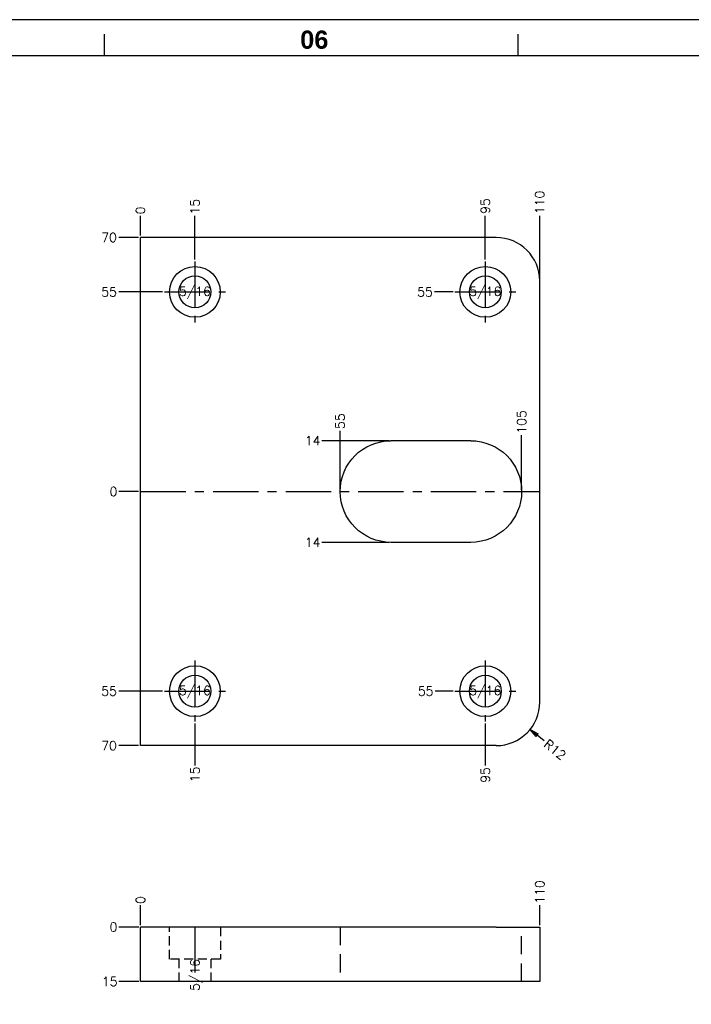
# Model space of a CAD drawing. Extents: x 2651 to 11825, y -3833 to 1075.
# Tile 457 of 656: x 5577 to 5762, y -3285 to -3013. Entities that reach past the tile are written whole.
import ezdxf
from ezdxf.enums import TextEntityAlignment as Align

# ---------------------------------------------------------------- set-up
doc = ezdxf.new("R2010")
doc.units = 0
doc.header["$LTSCALE"] = 10
for name, pattern in [('CENTER', [2, 1.25, -0.25, 0.25, -0.25]), ('DASHED', [0.75, 0.5, -0.25]), ('HIDDEN', [0.375, 0.25, -0.125])]:
    doc.linetypes.add(name, pattern=pattern)
doc.layers.get('0').update_dxf_attribs({"linetype": 'CONTINUOUS'})
doc.layers.get('Defpoints').update_dxf_attribs({"linetype": 'CONTINUOUS'})
for name, color, linetype in [('116', 7, 'CONTINUOUS'), ('BOX', 4, 'CONTINUOUS'), ('CEN', 1, 'CENTER'), ('DIM', 3, 'CONTINUOUS'), ('HIDDEN', 6, 'HIDDEN'), ('PART', 7, 'CONTINUOUS'), ('TEXT', 4, 'CONTINUOUS')]:
    doc.layers.add(name, color=color, linetype=linetype)
doc.styles.get("Standard").update_dxf_attribs({"font": 'romans.shx'})
doc.dimstyles.new('1-1', dxfattribs={"dimtxt": 2.5, "dimasz": 2.5, "dimexe": 1, "dimexo": 0.5, "dimtad": 0, "dimrnd": 1.38778e-17, "dimzin": 9, "dimdsep": 46, "dimtxsty": 'Standard', "dimblk": 'CLOSED', "dimcen": 0, "dimclrd": 3, "dimclre": 3, "dimclrt": 3, "dimazin": 2, "dimtfac": 0.75, "dimtofl": 0, "dimtmove": 0, "dimatfit": 3, "dimfxl": 0, "dimtolj": 1, "dimarcsym": 0})

# ---------------------------------------------------------------- blocks, each defined once
blk = doc.blocks.new('*U973', base_point=(2060.09, -4894.86))
for radius in [7, 4.4]:
    blk.add_circle((2060.09, -4894.86), radius)
at = {"layer": 'CEN'}
for p, q in [((2060.09, -4886.46), (2060.09, -4903.26)), ((2051.69, -4894.86), (2068.49, -4894.86))]:
    blk.add_line(p, q, dxfattribs=at)
blk = doc.blocks.new('*U974', base_point=(2140.09, -4894.86))
for radius in [7, 4.4]:
    blk.add_circle((2140.09, -4894.86), radius)
at = {"layer": 'CEN'}
for p, q in [((2140.09, -4886.46), (2140.09, -4903.26)), ((2131.69, -4894.86), (2148.49, -4894.86))]:
    blk.add_line(p, q, dxfattribs=at)
blk = doc.blocks.new('*U975', base_point=(2140.09, -5004.86))
for radius in [7, 4.4]:
    blk.add_circle((2140.09, -5004.86), radius)
at = {"layer": 'CEN'}
for p, q in [((2140.09, -4996.46), (2140.09, -5013.26)), ((2131.69, -5004.86), (2148.49, -5004.86))]:
    blk.add_line(p, q, dxfattribs=at)
blk = doc.blocks.new('*U976', base_point=(2060.09, -5004.86))
for radius in [7, 4.4]:
    blk.add_circle((2060.09, -5004.86), radius)
at = {"layer": 'CEN'}
for p, q in [((2060.09, -4996.46), (2060.09, -5013.26)), ((2051.69, -5004.86), (2068.49, -5004.86))]:
    blk.add_line(p, q, dxfattribs=at)
blk = doc.blocks.new('*D977')
at = {"layer": 'Defpoints', "color": 0}
for p in [(5604.68, -3143.36), (5610.68, -3143.36), (5610.68, -3143.36)]:
    blk.add_point(p, dxfattribs=at)
at = {"layer": 'DIM', "color": 3, "lineweight": -2}
blk.add_line((5610.18, -3143.36), (5604.68, -3143.36), dxfattribs=at)
at = {"layer": 'DIM', "color": 3, "insert": (5603.23, -3143.36), "char_height": 2.5, "attachment_point": 5}
blk.add_mtext('\\A1;0', dxfattribs=at)
blk = doc.blocks.new('_Closed')
at = {"color": 0, "linetype": 'ByBlock', "lineweight": -2}
for p, q in [((-1, 0.17), (0, 0)), ((-1, 0.17), (-1, -0.17)), ((0, 0), (-1, -0.17)), ((0, 0), (-1, 0))]:
    blk.add_line(p, q, dxfattribs=at)
blk = doc.blocks.new('*D978')
at = {"layer": 'Defpoints', "color": 0}
for p in [(5604.68, -3088.36), (5617.28, -3088.36), (5610.68, -3143.36)]:
    blk.add_point(p, dxfattribs=at)
at = {"layer": 'DIM', "color": 3, "lineweight": -2}
blk.add_line((5616.78, -3088.36), (5604.68, -3088.36), dxfattribs=at)
at = {"layer": 'DIM', "color": 3, "insert": (5602.04, -3088.36), "char_height": 2.5, "attachment_point": 5}
blk.add_mtext('\\A1;55', dxfattribs=at)
blk = doc.blocks.new('*D979')
at = {"layer": 'Defpoints', "color": 0}
for p in [(5604.68, -3073.36), (5610.68, -3073.36), (5610.68, -3143.36)]:
    blk.add_point(p, dxfattribs=at)
at = {"layer": 'DIM', "color": 3, "lineweight": -2}
blk.add_line((5610.18, -3073.36), (5604.68, -3073.36), dxfattribs=at)
at = {"layer": 'DIM', "color": 3, "insert": (5602.04, -3073.36), "char_height": 2.5, "attachment_point": 5}
blk.add_mtext('\\A1;70', dxfattribs=at)
blk = doc.blocks.new('*D980')
at = {"layer": 'Defpoints', "color": 0}
for p in [(5610.68, -3143.36), (5604.68, -3198.36), (5617.28, -3198.36)]:
    blk.add_point(p, dxfattribs=at)
at = {"layer": 'DIM', "color": 3, "lineweight": -2}
blk.add_line((5616.78, -3198.36), (5604.68, -3198.36), dxfattribs=at)
at = {"layer": 'DIM', "color": 3, "insert": (5602.04, -3198.36), "char_height": 2.5, "attachment_point": 5}
blk.add_mtext('\\A1;55', dxfattribs=at)
blk = doc.blocks.new('*D981')
at = {"layer": 'Defpoints', "color": 0}
for p in [(5610.68, -3143.36), (5604.68, -3213.36), (5610.68, -3213.36)]:
    blk.add_point(p, dxfattribs=at)
at = {"layer": 'DIM', "color": 3, "lineweight": -2}
blk.add_line((5610.18, -3213.36), (5604.68, -3213.36), dxfattribs=at)
at = {"layer": 'DIM', "color": 3, "insert": (5602.04, -3213.36), "char_height": 2.5, "attachment_point": 5}
blk.add_mtext('\\A1;70', dxfattribs=at)
blk = doc.blocks.new('*D982')
at = {"layer": 'Defpoints', "color": 0}
for p in [(5610.68, -3067.36), (5610.68, -3073.36), (5610.68, -3143.36)]:
    blk.add_point(p, dxfattribs=at)
at = {"layer": 'DIM', "color": 3, "lineweight": -2}
blk.add_line((5610.68, -3072.86), (5610.68, -3067.36), dxfattribs=at)
at = {"layer": 'DIM', "color": 3, "insert": (5610.68, -3065.9), "char_height": 2.5, "attachment_point": 5, "rotation": 90}
blk.add_mtext('\\A1;0', dxfattribs=at)
blk = doc.blocks.new('*D983')
at = {"layer": 'Defpoints', "color": 0}
for p in [(5625.68, -3067.36), (5625.68, -3079.96), (5610.68, -3143.36)]:
    blk.add_point(p, dxfattribs=at)
at = {"layer": 'DIM', "color": 3, "lineweight": -2}
blk.add_line((5625.68, -3079.46), (5625.68, -3067.36), dxfattribs=at)
at = {"layer": 'DIM', "color": 3, "insert": (5625.68, -3064.89), "char_height": 2.5, "attachment_point": 5, "rotation": 90}
blk.add_mtext('\\A1;15', dxfattribs=at)
blk = doc.blocks.new('*D984')
at = {"layer": 'Defpoints', "color": 0}
for p in [(5705.68, -3067.36), (5705.68, -3079.96), (5610.68, -3143.36)]:
    blk.add_point(p, dxfattribs=at)
at = {"layer": 'DIM', "color": 3, "lineweight": -2}
blk.add_line((5705.68, -3079.46), (5705.68, -3067.36), dxfattribs=at)
at = {"layer": 'DIM', "color": 3, "insert": (5705.68, -3064.71), "char_height": 2.5, "attachment_point": 5, "rotation": 90}
blk.add_mtext('\\A1;95', dxfattribs=at)
blk = doc.blocks.new('*D985')
at = {"layer": 'Defpoints', "color": 0}
for p in [(5720.68, -3067.36), (5720.68, -3085.36), (5610.68, -3143.36)]:
    blk.add_point(p, dxfattribs=at)
at = {"layer": 'DIM', "color": 3, "lineweight": -2}
blk.add_line((5720.68, -3084.86), (5720.68, -3067.36), dxfattribs=at)
at = {"layer": 'DIM', "color": 3, "insert": (5720.68, -3063.7), "char_height": 2.5, "attachment_point": 5, "rotation": 90}
blk.add_mtext('\\A1;110', dxfattribs=at)
blk = doc.blocks.new('*D986')
at = {"layer": 'Defpoints', "color": 0}
for p in [(5715.68, -3127.86), (5610.68, -3143.36), (5715.68, -3143.36)]:
    blk.add_point(p, dxfattribs=at)
at = {"layer": 'DIM', "color": 3, "lineweight": -2}
blk.add_line((5715.68, -3142.86), (5715.68, -3127.86), dxfattribs=at)
at = {"layer": 'DIM', "color": 3, "insert": (5715.68, -3124.2), "char_height": 2.5, "attachment_point": 5, "rotation": 90}
blk.add_mtext('\\A1;105', dxfattribs=at)
blk = doc.blocks.new('*D987')
at = {"layer": 'Defpoints', "color": 0}
for p in [(5665.68, -3126.63), (5610.68, -3143.36), (5665.68, -3143.36)]:
    blk.add_point(p, dxfattribs=at)
at = {"layer": 'DIM', "color": 3, "lineweight": -2}
blk.add_line((5665.68, -3142.86), (5665.68, -3126.63), dxfattribs=at)
at = {"layer": 'DIM', "color": 3, "insert": (5665.68, -3123.98), "char_height": 2.5, "attachment_point": 5, "rotation": 90}
blk.add_mtext('\\A1;55', dxfattribs=at)
blk = doc.blocks.new('*D988')
at = {"layer": 'Defpoints', "color": 0}
for p in [(5660.65, -3129.36), (5679.68, -3129.36), (5610.68, -3143.36)]:
    blk.add_point(p, dxfattribs=at)
at = {"layer": 'DIM', "color": 3, "lineweight": -2}
blk.add_line((5679.18, -3129.36), (5660.65, -3129.36), dxfattribs=at)
at = {"layer": 'DIM', "color": 3, "insert": (5658.12, -3129.36), "char_height": 2.5, "attachment_point": 5}
blk.add_mtext('\\A1;14', dxfattribs=at)
blk = doc.blocks.new('*D989')
at = {"layer": 'Defpoints', "color": 0}
for p in [(5610.68, -3143.36), (5660.65, -3157.36), (5679.68, -3157.36)]:
    blk.add_point(p, dxfattribs=at)
at = {"layer": 'DIM', "color": 3, "lineweight": -2}
blk.add_line((5679.18, -3157.36), (5660.65, -3157.36), dxfattribs=at)
at = {"layer": 'DIM', "color": 3, "insert": (5658.12, -3157.36), "char_height": 2.5, "attachment_point": 5}
blk.add_mtext('\\A1;14', dxfattribs=at)
blk = doc.blocks.new('*D990')
at = {"layer": 'Defpoints', "color": 0}
for p in [(5691.7, -3088.36), (5697.28, -3088.36), (5610.68, -3143.36)]:
    blk.add_point(p, dxfattribs=at)
at = {"layer": 'DIM', "color": 3, "lineweight": -2}
blk.add_line((5696.78, -3088.36), (5691.7, -3088.36), dxfattribs=at)
at = {"layer": 'DIM', "color": 3, "insert": (5689.05, -3088.36), "char_height": 2.5, "attachment_point": 5}
blk.add_mtext('\\A1;55', dxfattribs=at)
blk = doc.blocks.new('*D991')
at = {"layer": 'Defpoints', "color": 0}
for p in [(5610.68, -3143.36), (5691.91, -3198.36), (5697.28, -3198.36)]:
    blk.add_point(p, dxfattribs=at)
at = {"layer": 'DIM', "color": 3, "lineweight": -2}
blk.add_line((5696.78, -3198.36), (5691.91, -3198.36), dxfattribs=at)
at = {"layer": 'DIM', "color": 3, "insert": (5689.26, -3198.36), "char_height": 2.5, "attachment_point": 5}
blk.add_mtext('\\A1;55', dxfattribs=at)
blk = doc.blocks.new('*D992')
at = {"layer": 'Defpoints', "color": 0}
for p in [(5610.68, -3143.36), (5625.68, -3206.76), (5625.68, -3218.82)]:
    blk.add_point(p, dxfattribs=at)
at = {"layer": 'DIM', "color": 3, "lineweight": -2}
blk.add_line((5625.68, -3207.26), (5625.68, -3218.82), dxfattribs=at)
at = {"layer": 'DIM', "color": 3, "insert": (5625.68, -3221.29), "char_height": 2.5, "attachment_point": 5, "rotation": 90}
blk.add_mtext('\\A1;15', dxfattribs=at)
blk = doc.blocks.new('*D993')
at = {"layer": 'Defpoints', "color": 0}
for p in [(5610.68, -3143.36), (5705.68, -3206.76), (5705.68, -3218.82)]:
    blk.add_point(p, dxfattribs=at)
at = {"layer": 'DIM', "color": 3, "lineweight": -2}
blk.add_line((5705.68, -3207.26), (5705.68, -3218.82), dxfattribs=at)
at = {"layer": 'DIM', "color": 3, "insert": (5705.68, -3221.47), "char_height": 2.5, "attachment_point": 5, "rotation": 90}
blk.add_mtext('\\A1;95', dxfattribs=at)
blk = doc.blocks.new('*D994')
at = {"layer": 'Defpoints', "color": 0}
for p in [(5708.68, -3201.36), (5718.01, -3208.91)]:
    blk.add_point(p, dxfattribs=at)
at = {"layer": 'DIM', "color": 3, "lineweight": -2}
blk.add_line((5721.9, -3212.05), (5719.96, -3210.48), dxfattribs=at)
at = {"layer": 'DIM', "color": 3, "lineweight": -2, "xscale": 2.5, "yscale": 2.5, "zscale": 2.5, "rotation": 141.0195940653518}
blk.add_blockref('_Closed', (5718.01, -3208.91), dxfattribs=at)
at = {"layer": 'DIM', "color": 3, "insert": (5724.88, -3214.47), "char_height": 2.5, "attachment_point": 5, "rotation": 321.0196}
blk.add_mtext('\\A1;R12', dxfattribs=at)
blk = doc.blocks.new('*D995')
at = {"layer": 'Defpoints', "color": 0}
for p in [(5604.69, -3263.36), (5610.69, -3263.36), (5610.69, -3263.36)]:
    blk.add_point(p, dxfattribs=at)
at = {"layer": 'DIM', "color": 3, "lineweight": -2}
blk.add_line((5610.19, -3263.36), (5604.69, -3263.36), dxfattribs=at)
at = {"layer": 'DIM', "color": 3, "insert": (5603.23, -3263.36), "char_height": 2.5, "attachment_point": 5}
blk.add_mtext('\\A1;0', dxfattribs=at)
blk = doc.blocks.new('*D996')
at = {"layer": 'Defpoints', "color": 0}
for p in [(5610.69, -3263.36), (5604.69, -3278.36), (5610.69, -3278.36)]:
    blk.add_point(p, dxfattribs=at)
at = {"layer": 'DIM', "color": 3, "lineweight": -2}
blk.add_line((5610.19, -3278.36), (5604.69, -3278.36), dxfattribs=at)
at = {"layer": 'DIM', "color": 3, "insert": (5602.22, -3278.36), "char_height": 2.5, "attachment_point": 5}
blk.add_mtext('\\A1;15', dxfattribs=at)
blk = doc.blocks.new('*D997')
at = {"layer": 'Defpoints', "color": 0}
for p in [(5610.69, -3257.36), (5610.69, -3263.36), (5610.69, -3263.36)]:
    blk.add_point(p, dxfattribs=at)
at = {"layer": 'DIM', "color": 3, "lineweight": -2}
blk.add_line((5610.69, -3262.86), (5610.69, -3257.36), dxfattribs=at)
at = {"layer": 'DIM', "color": 3, "insert": (5610.69, -3255.9), "char_height": 2.5, "attachment_point": 5, "rotation": 90}
blk.add_mtext('\\A1;0', dxfattribs=at)
blk = doc.blocks.new('*D998')
at = {"layer": 'Defpoints', "color": 0}
for p in [(5720.69, -3257.36), (5610.69, -3263.36), (5720.69, -3263.36)]:
    blk.add_point(p, dxfattribs=at)
at = {"layer": 'DIM', "color": 3, "lineweight": -2}
blk.add_line((5720.69, -3262.86), (5720.69, -3257.36), dxfattribs=at)
at = {"layer": 'DIM', "color": 3, "insert": (5720.69, -3253.7), "char_height": 2.5, "attachment_point": 5, "rotation": 90}
blk.add_mtext('\\A1;110', dxfattribs=at)
blk = doc.blocks.new('dg')
at = {"color": 4}
for p, q in [((570, 816), (570, 810)), ((684, 816), (684, 810))]:
    blk.add_line(p, q, dxfattribs=at)
at = {"layer": 'BOX', "color": 3}
for points in [[(0, 0), (1140, 0), (1140, 820), (0, 820)], [(10, 10), (1130, 10), (1130, 810), (10, 810)]]:
    blk.add_lwpolyline(points, close=True, dxfattribs=at)
at = {"color": 4, "insert": (624, 817), "char_height": 5, "attachment_point": 1}
blk.add_mtext_dynamic_manual_height_columns('{\\fArial|b1|i0|c0|p34;\\C6;06}', width=8, gutter_width=12.5, heights=[0], dxfattribs=at)

msp = doc.modelspace()

# ---------------------------------------------------------------- linework, layer by layer
at = {"layer": '116', "color": 7, "linetype": 'Continuous'}
for p, q in [((5610.684, -3213.358), (5610.684, -3073.358)), ((5708.668, -3073.358), (5610.684, -3073.358)), ((5720.684, -3201.358), (5720.684, -3085.358)), ((5701.684, -3129.358), (5679.684, -3129.358)), ((5701.684, -3157.358), (5679.684, -3157.358)), ((5708.684, -3213.358), (5610.684, -3213.358)), ((5610.692, -3278.358), (5610.692, -3263.358)), ((5708.676, -3263.358), (5610.692, -3263.358)), ((5708.676, -3263.358), (5720.692, -3263.358)), ((5720.692, -3263.358), (5720.692, -3278.358)), ((5707.89, -3278.358), (5610.692, -3278.358)), ((5720.692, -3278.358), (5707.89, -3278.358))]:
    msp.add_line(p, q, dxfattribs=at)
at = {"layer": '116', "color": 6, "linetype": 'DASHED'}
for p, q in [((5665.692, -3263.358), (5665.692, -3278.358)), ((5715.692, -3278.358), (5715.692, -3263.358))]:
    msp.add_line(p, q, dxfattribs=at)
at = {"layer": '116', "color": 7, "linetype": 'Continuous', "extrusion": (0, 0, -1)}
for centre, start, end in [((-5679.684, -3143.358), 270, 90), ((-5701.684, -3143.358), 90, 270)]:
    msp.add_arc(centre, 14, start, end, dxfattribs=at)
at = {"layer": '116', "color": 7, "linetype": 'Continuous'}
msp.add_arc((5708.684, -3201.358), 12, 270, 0, dxfattribs=at)
msp.add_ellipse((5708.668, -3085.358), major_axis=(12.016, 0), ratio=0.9986295, start_param=0, end_param=1.5707963, dxfattribs=at)
at = {"layer": 'CEN'}
for p, q in [((5610.684, -3143.358), (5720.684, -3143.358)), ((5625.692, -3263.358), (5625.692, -3278.358))]:
    msp.add_line(p, q, dxfattribs=at)
at = {"layer": 'HIDDEN'}
for p, q in [((5621.292, -3272.158), (5621.292, -3278.358)), ((5630.092, -3272.158), (5630.092, -3278.358))]:
    msp.add_line(p, q, dxfattribs=at)
msp.add_lwpolyline([(5632.692, -3263.358), (5632.692, -3272.158), (5618.692, -3272.158), (5618.692, -3263.358)], dxfattribs=at)

# ---------------------------------------------------------------- block references
at = {"layer": 'DIM'}
msp.add_blockref('dg', (5030.684, -3833.358), dxfattribs=at)
at = {"layer": 'PART'}
for name, p in [('*U973', (5625.684, -3088.358)), ('*U974', (5705.684, -3088.358)), ('*U976', (5625.684, -3198.358)), ('*U975', (5705.684, -3198.358))]:
    msp.add_blockref(name, p, dxfattribs=at)

# ---------------------------------------------------------------- texts
at = {"layer": 'TEXT'}
for p in [(5625.684, -3088.358), (5705.684, -3088.358), (5625.684, -3198.358), (5705.684, -3198.358)]:
    msp.add_text('5/16', height=2.5, dxfattribs=at).set_placement(p, align=Align.MIDDLE)
msp.add_text('5/16', height=2.5, rotation=90, dxfattribs=at).set_placement((5625.692, -3272.158), align=Align.MIDDLE_RIGHT)

# ---------------------------------------------------------------- dimensions: what is measured, and where the dimension line sits
at = {"layer": 'DIM'}
for feature_location, offset, dtype, origin, picture, middle in [((5720.684, -3085.358), (0, 18), 1, (5610.684, -3143.358), '*D985', (5720.684, -3063.697)), ((5610.684085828, -3073.357951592), (0, 6), 1, (5610.684085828, -3143.357951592), '*D982', (5610.684085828, -3065.899618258)), ((5705.684, -3079.958), (0, 12.6), 1, (5610.684, -3143.358), '*D984', (5705.684, -3064.709)), ((5625.684, -3079.958), (0, 12.6), 1, (5610.684, -3143.358), '*D983', (5625.684, -3064.888)), ((5610.684, -3073.358), (-6, 0), 0, (5610.684, -3143.358), '*D979', (5602.035, -3073.358)), ((5617.284, -3088.358), (-12.6, 0), 0, (5610.684, -3143.358), '*D978', (5602.035, -3088.358)), ((5697.284, -3088.358), (-5.581, 0), 0, (5610.684, -3143.358), '*D990', (5689.055, -3088.358)), ((5715.684, -3143.358), (0, 15.494), 1, (5610.684, -3143.358), '*D986', (5715.684, -3124.203)), ((5665.684, -3143.358), (0, 16.728), 1, (5610.684, -3143.358), '*D987', (5665.684, -3123.981)), ((5679.684, -3129.358), (-19.036, 0), 0, (5610.684, -3143.358), '*D988', (5658.118, -3129.358)), ((5617.284, -3198.358), (-12.6, 0), 0, (5610.684, -3143.358), '*D980', (5602.035, -3198.358)), ((5610.684, -3213.358), (-6, 0), 0, (5610.684, -3143.358), '*D981', (5602.035, -3213.358)), ((5610.684085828, -3143.357951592), (-6, 0), 0, (5610.684085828, -3143.357951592), '*D977', (5603.225752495, -3143.357951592)), ((5679.684, -3157.358), (-19.036, 0), 0, (5610.684, -3143.358), '*D989', (5658.118, -3157.358)), ((5697.284, -3198.358), (-5.375, 0), 0, (5610.684, -3143.358), '*D991', (5689.26, -3198.358)), ((5625.684, -3206.758), (0, -12.061), 1, (5610.684, -3143.358), '*D992', (5625.684, -3221.289)), ((5705.684, -3206.758), (0, -12.061), 1, (5610.684, -3143.358), '*D993', (5705.684, -3221.468)), ((5720.692, -3263.358), (0, 6), 1, (5610.692, -3263.358), '*D998', (5720.692, -3253.697)), ((5610.692319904, -3263.357951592), (0, 6), 1, (5610.692319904, -3263.357951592), '*D997', (5610.692319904, -3255.899618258)), ((5610.692, -3278.358), (-6, 0), 0, (5610.692, -3263.358), '*D996', (5602.222, -3278.358)), ((5610.692319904, -3263.357951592), (-6, 0), 0, (5610.692319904, -3263.357951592), '*D995', (5603.233986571, -3263.357951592))]:
    dim = msp.add_ordinate_dim(feature_location=feature_location, offset=offset, dtype=dtype, origin=origin, dimstyle='1-1', dxfattribs=at)
    dim.commit()
    dim.dimension.update_dxf_attribs({"geometry": picture, "text_midpoint": middle})
dim = msp.add_radius_dim(center=(5708.684, -3201.358), mpoint=(5718.012, -3208.907), dimstyle='1-1', dxfattribs=at)
dim.commit()
dim.dimension.update_dxf_attribs({"geometry": '*D994', "text_midpoint": (5724.884, -3214.467)})

doc.saveas('drawing.dxf')
